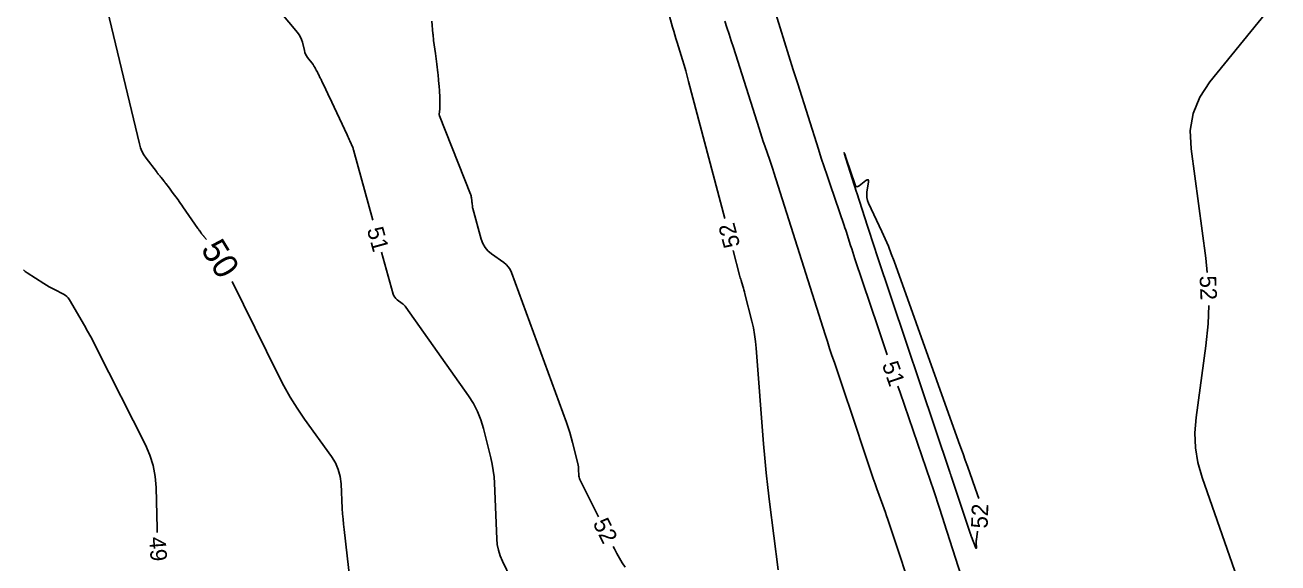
# Model space of a CAD drawing. Extents: x 2384780 to 2405861, y 547869 to 573706.
# Drawn here: x 2390596.4 to 2390748.1, y 552888.4 to 552953.5 of the extents above; entities that cross this region are included whole.
import ezdxf

# ---------------------------------------------------------------- set-up
doc = ezdxf.new("R2010")
doc.units = 0
doc.layers.add('Old_Level_60', color=7, linetype='Continuous')
doc.layers.add('Old_Level_61', color=7, linetype='Continuous')

msp = doc.modelspace()

# ---------------------------------------------------------------- linework, layer by layer
at = {"layer": 'Old_Level_60'}
for points in [[(2390693.8845, 552983.55325), (2390701.7065, 552982.01875), (2390704.2865, 552981.32175), (2390706.6845, 552980.27925), (2390708.9005, 552978.891), (2390710.93425, 552977.157), (2390717.28025, 552970.92775), (2390718.70025, 552969.69775), (2390720.24, 552968.678), (2390721.9, 552967.86775), (2390723.68, 552967.26775), (2390744.3655, 552961.70075), (2390746.8725, 552960.639), (2390748.074, 552959.15475), (2390747.97, 552957.248), (2390746.56075, 552954.91875), (2390739.8245, 552946.61925), (2390738.6, 552944.7795), (2390737.81325, 552942.81675), (2390737.46425, 552940.73125), (2390737.55325, 552938.523), (2390739.34575, 552925.3065), (2390739.5225, 552923.56625)], [(2390617.40475, 552966.911), (2390629.388, 552952.59375), (2390629.58175, 552952.33375), (2390629.74175, 552952.057), (2390629.86825, 552951.76325), (2390629.96125, 552951.4525), (2390630.21, 552950.41), (2390630.27375, 552950.19175), (2390630.359, 552949.9835), (2390630.4655, 552949.785), (2390630.593, 552949.59675), (2390631.25625, 552948.71775), (2390631.279, 552948.687), (2390631.30075, 552948.65575), (2390631.32175, 552948.624), (2390631.342, 552948.59175), (2390631.4065, 552948.48525), (2390631.42025, 552948.46225), (2390631.434, 552948.43925), (2390631.44725, 552948.41625), (2390631.4605, 552948.393), (2390631.562, 552948.2135), (2390631.5835, 552948.175), (2390631.605, 552948.13625), (2390631.626, 552948.0975), (2390631.6465, 552948.0585), (2390631.78675, 552947.792), (2390631.81675, 552947.735), (2390631.84625, 552947.67775), (2390631.8755, 552947.62025), (2390631.9045, 552947.5625), (2390632.13525, 552947.1), (2390632.1845, 552947.00075), (2390632.2335, 552946.90125), (2390632.282, 552946.80175), (2390632.33, 552946.70175), (2390632.80375, 552945.714), (2390632.90525, 552945.50225), (2390633.00575, 552945.29), (2390633.106, 552945.07775), (2390633.20575, 552944.86525), (2390635.37925, 552940.211), (2390635.4645, 552940.02825), (2390635.5495, 552939.84525), (2390635.63425, 552939.66225), (2390635.719, 552939.479), (2390636.08975, 552938.67525), (2390636.10025, 552938.6495), (2390636.10875, 552938.623), (2390636.11475, 552938.59575), (2390636.1185, 552938.568), (2390636.12725, 552938.4765), (2390636.1295, 552938.457), (2390636.1325, 552938.4375), (2390636.1365, 552938.41825), (2390636.1415, 552938.39925), (2390638.4935, 552929.88325)], [(2390681.09475, 552930.09475), (2390676.73075, 552946.669), (2390676.554, 552947.32675), (2390676.37, 552947.9825), (2390676.17875, 552948.636), (2390675.98075, 552949.28775), (2390675.32175, 552951.413), (2390675.18275, 552951.86925), (2390675.04775, 552952.32625), (2390674.91675, 552952.78475), (2390674.79, 552953.2445), (2390671.51725, 552965.324)], [(2390700.78375, 552913.58425), (2390700.3315, 552914.921), (2390699.6715, 552916.88025), (2390696.86775, 552925.22425), (2390696.734, 552925.625), (2390696.60175, 552926.0265), (2390696.47125, 552926.42825), (2390696.34225, 552926.8305), (2390695.92325, 552928.1455), (2390695.83275, 552928.427), (2390695.74075, 552928.70825), (2390695.64725, 552928.98875), (2390695.55225, 552929.26875), (2390693.856, 552934.22175), (2390693.4955, 552935.28425), (2390693.14075, 552936.3485), (2390692.79175, 552937.4145), (2390692.4485, 552938.4825), (2390689.9295, 552946.3975), (2390689.3915, 552948.09425), (2390688.857, 552949.792), (2390688.326, 552951.49075), (2390687.79875, 552953.19075), (2390685.31675, 552961.2225)], [(2390645.623, 552953.96475), (2390645.77875, 552952.462), (2390645.78675, 552952.381), (2390645.794, 552952.3), (2390645.80075, 552952.21875), (2390645.80675, 552952.13775), (2390645.825, 552951.8725), (2390645.8295, 552951.81575), (2390645.835, 552951.759), (2390645.8415, 552951.7025), (2390645.849, 552951.646), (2390646.07075, 552950.08275), (2390646.11575, 552949.759), (2390646.15875, 552949.435), (2390646.19975, 552949.11075), (2390646.239, 552948.78625), (2390646.364, 552947.7235), (2390646.38975, 552947.49725), (2390646.41375, 552947.27075), (2390646.43625, 552947.04425), (2390646.457, 552946.8175), (2390646.5225, 552946.07625), (2390646.53575, 552945.9175), (2390646.5475, 552945.7585), (2390646.55775, 552945.5995), (2390646.56675, 552945.44025), (2390646.595, 552944.887), (2390646.6005, 552944.7685), (2390646.6045, 552944.65), (2390646.6075, 552944.53125), (2390646.60925, 552944.41275), (2390646.613, 552943.9895), (2390646.61325, 552943.89875), (2390646.61225, 552943.808), (2390646.61, 552943.7175), (2390646.60675, 552943.62675), (2390646.592, 552943.29425), (2390646.58825, 552943.223), (2390646.58325, 552943.152), (2390646.5775, 552943.081), (2390646.5705, 552943.01), (2390646.542, 552942.74425), (2390646.5395, 552942.68775), (2390646.5435, 552942.632), (2390646.5545, 552942.5775), (2390646.572, 552942.52375), (2390650.31625, 552933.0545), (2390650.35525, 552932.94675), (2390650.387, 552932.83725), (2390650.41225, 552932.726), (2390650.4305, 552932.613), (2390650.47875, 552932.241), (2390650.489, 552932.16125), (2390650.49825, 552932.0815), (2390650.50675, 552932.0015), (2390650.51475, 552931.9215), (2390650.54525, 552931.60025), (2390650.55325, 552931.5315), (2390650.56425, 552931.4635), (2390650.57825, 552931.396), (2390650.595, 552931.329), (2390651.6285, 552927.58775)], [(2390681.09375, 552953.9895), (2390681.3605, 552953.19275), (2390681.624, 552952.3945), (2390681.88375, 552951.59525), (2390682.14025, 552950.795), (2390685.25025, 552941.00925), (2390685.42075, 552940.47775), (2390685.59425, 552939.947), (2390685.77075, 552939.4175), (2390685.95025, 552938.88875), (2390686.541, 552937.1635), (2390686.6665, 552936.7935), (2390686.79, 552936.42275), (2390686.91125, 552936.05125), (2390687.0305, 552935.679), (2390693.24775, 552916.0695), (2390693.52175, 552915.214), (2390693.80075, 552914.36), (2390694.08425, 552913.50775), (2390694.373, 552912.657), (2390695.32375, 552909.88075), (2390695.52675, 552909.2855), (2390695.72825, 552908.68975), (2390695.92825, 552908.09375), (2390696.12675, 552907.497), (2390698.66025, 552899.85275), (2390698.867, 552899.23625), (2390699.078, 552898.62125), (2390699.29325, 552898.008), (2390699.513, 552897.396), (2390700.238, 552895.3995), (2390700.39175, 552894.97125), (2390700.5425, 552894.542), (2390700.69025, 552894.1115), (2390700.83525, 552893.68), (2390704.427, 552882.85175)], [(2390711.8475, 552896.219), (2390711.7135, 552896.67575), (2390710.47575, 552900.13475), (2390710.21075, 552900.876), (2390709.9455, 552901.61725), (2390709.68025, 552902.3585), (2390709.415, 552903.09975), (2390701.60175, 552924.93475), (2390701.2645, 552925.8435), (2390700.90575, 552926.7435), (2390700.5255, 552927.6345), (2390700.12425, 552928.517), (2390698.50825, 552931.96025), (2390698.381, 552932.291), (2390698.30675, 552932.62925), (2390698.285, 552932.97475), (2390698.316, 552933.3275), (2390698.50375, 552934.4925), (2390698.51425, 552934.69125), (2390698.465, 552934.7885), (2390698.356, 552934.784), (2390698.1875, 552934.678), (2390697.38775, 552934.04575), (2390697.229, 552933.953), (2390697.095, 552933.94575), (2390696.98625, 552934.024), (2390696.90225, 552934.1875), (2390695.80025, 552937.37175), (2390695.621, 552937.88275), (2390695.5555, 552938.05125), (2390695.60375, 552937.877), (2390695.766, 552937.36025)], [(2390695.766, 552937.36025), (2390697.05975, 552933.2955), (2390697.0625, 552933.28675), (2390697.0655, 552933.27775), (2390697.06825, 552933.269), (2390697.07125, 552933.26), (2390697.08125, 552933.23125), (2390697.08325, 552933.225), (2390697.0855, 552933.21875), (2390697.0875, 552933.2125), (2390697.0895, 552933.20625), (2390698.3745, 552929.172), (2390698.6515, 552928.308), (2390698.932, 552927.44525), (2390699.216, 552926.5835), (2390699.50325, 552925.723), (2390708.33975, 552899.4245), (2390708.35625, 552899.37575), (2390708.37275, 552899.32725), (2390708.38925, 552899.2785), (2390708.40575, 552899.22975), (2390708.46025, 552899.071), (2390708.47175, 552899.037), (2390708.4835, 552899.003), (2390708.495, 552898.96875), (2390708.5065, 552898.93475), (2390710.86325, 552891.921), (2390710.8745, 552891.88725), (2390710.8855, 552891.8535), (2390710.8965, 552891.81975), (2390710.90725, 552891.786), (2390710.94225, 552891.6755), (2390710.95, 552891.652), (2390710.958, 552891.6285), (2390710.9665, 552891.605), (2390710.9755, 552891.582), (2390711.46725, 552890.3205), (2390711.51425, 552890.2165), (2390711.54625, 552890.185), (2390711.56325, 552890.2265), (2390711.565, 552890.34075), (2390711.5465, 552890.8325), (2390711.54475, 552890.93775), (2390711.5475, 552891.04275), (2390711.555, 552891.14775), (2390711.567, 552891.25225), (2390711.704, 552892.2545)], [(2390651.6285, 552927.58775), (2390651.81775, 552927.0695), (2390652.08425, 552926.60525), (2390652.42825, 552926.195), (2390652.8495, 552925.8385), (2390654.35175, 552924.76275), (2390654.6505, 552924.5145), (2390654.90275, 552924.231), (2390655.109, 552923.91225), (2390655.2685, 552923.55825), (2390661.92425, 552905.4335), (2390662.1375, 552904.827), (2390662.334, 552904.2155), (2390662.51375, 552903.599), (2390662.67675, 552902.97725), (2390663.30525, 552900.4385), (2390663.34675, 552900.2505), (2390663.37875, 552900.06075), (2390663.401, 552899.87), (2390663.41375, 552899.67775), (2390663.4395, 552899.04725), (2390663.45175, 552898.914), (2390663.47775, 552898.784), (2390663.51725, 552898.65775), (2390663.57075, 552898.535), (2390665.819, 552894.009)], [(2390687.5565, 552887.59825), (2390686.51375, 552895.80175), (2390686.30125, 552897.56075), (2390686.11125, 552899.322), (2390685.94325, 552901.0855), (2390685.79725, 552902.85125), (2390684.91725, 552914.39525), (2390684.83625, 552915.22425), (2390684.72025, 552916.04725), (2390684.5695, 552916.86475), (2390684.3835, 552917.6765), (2390683.54625, 552921.004), (2390683.4885, 552921.22725), (2390683.428, 552921.45), (2390683.36475, 552921.672), (2390683.2985, 552921.893), (2390683.07775, 552922.614), (2390683.03125, 552922.76875), (2390682.98625, 552922.924), (2390682.94275, 552923.0795), (2390682.90075, 552923.2355), (2390682.11325, 552926.2265)], [(2390639.5585, 552926.02775), (2390640.95725, 552920.964), (2390641.03375, 552920.75425), (2390641.14175, 552920.566), (2390641.28125, 552920.39975), (2390641.45175, 552920.2555), (2390642.0605, 552919.8195), (2390642.18625, 552919.72125), (2390642.3025, 552919.61375), (2390642.40925, 552919.497), (2390642.50675, 552919.37075), (2390650.0805, 552908.65925), (2390650.6775, 552907.72675), (2390651.18075, 552906.75125), (2390651.59, 552905.7325), (2390651.905, 552904.671), (2390652.781, 552901.133), (2390652.94925, 552900.372), (2390653.0785, 552899.6055), (2390653.16875, 552898.8335), (2390653.22, 552898.056), (2390653.493, 552891.34675), (2390653.558, 552890.64325), (2390653.695, 552889.95825), (2390653.90425, 552889.29175), (2390654.18575, 552888.64375), (2390655.22225, 552886.55675)], [(2390596.22225, 552923.87775), (2390596.4155, 552923.679), (2390596.643, 552923.50875), (2390598.654, 552922.22375), (2390598.9705, 552922.0275), (2390599.292, 552921.84025), (2390599.6185, 552921.662), (2390599.95025, 552921.49275), (2390601.0415, 552920.954), (2390601.2625, 552920.82475), (2390601.4575, 552920.66775), (2390601.62675, 552920.48325), (2390601.77, 552920.27125), (2390603.57925, 552917.1335), (2390603.96225, 552916.4585), (2390604.33575, 552915.7785), (2390604.69975, 552915.09325), (2390605.054, 552914.403), (2390610.962, 552902.69875), (2390611.503, 552901.46475), (2390611.89875, 552900.1945), (2390612.14925, 552898.8875), (2390612.2545, 552897.54425), (2390612.3735, 552892.586), (2390612.3885, 552892.1145)], [(2390739.69025, 552919.57275), (2390739.61425, 552917.347), (2390739.34325, 552914.694), (2390738.164, 552906.02725), (2390738.02025, 552904.18125), (2390738.094, 552902.357), (2390738.38575, 552900.55475), (2390738.89525, 552898.7745), (2390744.965, 552881.4085)], [(2390709.71275, 552886.87), (2390707.677, 552893.292), (2390707.517, 552893.79275), (2390707.355, 552894.29275), (2390707.19075, 552894.79225), (2390707.0245, 552895.291), (2390706.4775, 552896.91875), (2390706.36, 552897.2675), (2390706.242, 552897.616), (2390706.1235, 552897.9645), (2390706.0045, 552898.3125), (2390702.328, 552909.049), (2390702.07225, 552909.7975)], [(2390667.5985, 552890.42675), (2390667.7375, 552890.14725), (2390668.03725, 552889.5695), (2390668.35675, 552889.00325), (2390668.696, 552888.4485), (2390669.055, 552887.9055)]]:
    msp.add_lwpolyline(points, dxfattribs=at)
at = {"layer": 'Old_Level_61'}
for points in [[(2390605.898, 552957.30725), (2390610.235, 552939.12675), (2390610.36925, 552938.66825), (2390610.54825, 552938.23075), (2390610.77175, 552937.81425), (2390611.03975, 552937.41875), (2390612.2855, 552935.768), (2390612.34075, 552935.6955), (2390612.39725, 552935.62375), (2390612.4545, 552935.55275), (2390612.51275, 552935.48225), (2390612.7045, 552935.25375), (2390612.7455, 552935.20475), (2390612.786, 552935.1555), (2390612.8265, 552935.10575), (2390612.8665, 552935.056), (2390613.1745, 552934.67125), (2390613.24025, 552934.58875), (2390613.3055, 552934.50575), (2390613.37, 552934.42225), (2390613.43425, 552934.3385), (2390613.85975, 552933.77875), (2390613.9505, 552933.65875), (2390614.04075, 552933.538), (2390614.13025, 552933.417), (2390614.219, 552933.29525), (2390614.911, 552932.34275), (2390615.05875, 552932.13825), (2390615.2055, 552931.93325), (2390615.35125, 552931.72725), (2390615.496, 552931.52075), (2390617.32525, 552928.897), (2390617.37825, 552928.82075), (2390617.43075, 552928.7445), (2390617.48325, 552928.66775), (2390617.53525, 552928.591), (2390617.72275, 552928.31375), (2390617.751, 552928.27325), (2390617.78025, 552928.23375), (2390617.811, 552928.19525), (2390617.8425, 552928.1575), (2390617.948, 552928.036), (2390617.9705, 552928.01), (2390617.99275, 552927.98375), (2390618.015, 552927.95725), (2390618.037, 552927.93075), (2390618.33825, 552927.5655)], [(2390621.447, 552922.469), (2390626.98725, 552911.258), (2390627.718, 552909.85125), (2390628.504, 552908.47725), (2390629.34475, 552907.136), (2390630.24075, 552905.828), (2390633.4895, 552901.2835), (2390633.95925, 552900.52075), (2390634.30825, 552899.716), (2390634.5365, 552898.869), (2390634.64425, 552897.98), (2390634.7985, 552895.0065), (2390634.8365, 552894.36975), (2390634.8845, 552893.73375), (2390634.94225, 552893.09875), (2390635.00975, 552892.4645), (2390636.30825, 552881.12925)]]:
    msp.add_lwpolyline(points, dxfattribs=at)

# ---------------------------------------------------------------- texts
at = {"layer": 'Old_Level_60'}
for s, rotation, p in [('52', 104.7509222, (2390682.986, 552926.83925)), ('51', 285.4406444, (2390637.76025, 552928.782)), ('52', 272.4050889, (2390738.5845, 552923.158)), ('51', 288.7921139, (2390700.11475, 552912.44175)), ('52', 87.9277222, (2390712.91375, 552892.57125)), ('52', 296.4168861, (2390665.08825, 552893.2325)), ('49', 274.19695, (2390611.4, 552891.52125))]:
    msp.add_text(s, height=2, rotation=rotation, dxfattribs=at).set_placement(p)
at = {"layer": 'Old_Level_61'}
msp.add_text('50', height=3, rotation=301.3812194, dxfattribs=at).set_placement((2390617.60375, 552926.39225))

doc.saveas('drawing.dxf')
